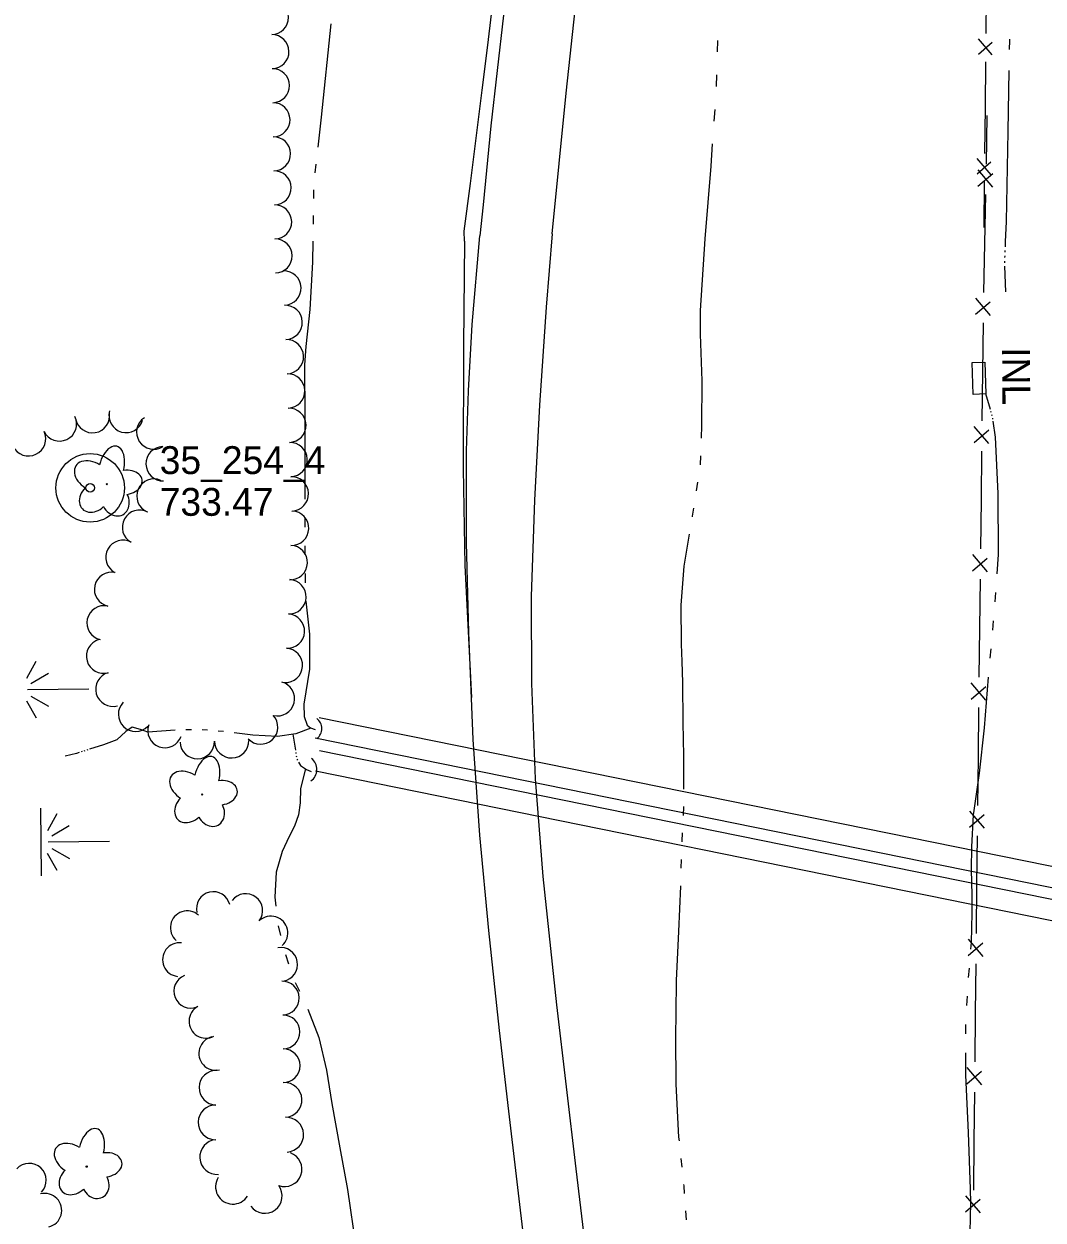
# Model space of a CAD drawing. Extents: x 589250 to 1188077, y 162953 to 363065.
# Drawn here: x 593982.8 to 594202.4, y 165786 to 166043.8 of the extents above; entities that cross this region are included whole.
import ezdxf

# ---------------------------------------------------------------- set-up
doc = ezdxf.new("R2010")
doc.units = 0
for name, color, linetype in [('E_DRN', 7, 'Continuous'), ('E_DRN_Pipe', 7, 'Continuous'), ('E_DRN_Text', 7, 'Continuous'), ('E_FEN_P', 7, 'Continuous'), ('E_LAND_TreeLine_P', 7, 'Continuous'), ('E_LAND_Vegetation', 7, 'Continuous'), ('E_MAP_PassPoints', 7, 'Continuous'), ('E_RDWY', 7, 'Continuous'), ('E_RDWY_Gravel', 7, 'Continuous'), ('E_WTR_FlowLine', 7, 'Continuous'), ('E_WTR_Wetland', 7, 'Continuous')]:
    doc.layers.add(name, color=color, linetype=linetype)

# ---------------------------------------------------------------- blocks, each defined once
blk = doc.blocks.new('POINT_DISPLAY')
blk.add_line((0, 0), (0, 0))

msp = doc.modelspace()

# ---------------------------------------------------------------- linework, layer by layer
at = {"layer": 'E_DRN'}
for p, q in [((594187.13, 165970.84), (594189.85, 165970.94)), ((594187.38, 165963.99), (594187.13, 165970.84)), ((594189.85, 165970.94), (594190.1, 165964.09)), ((594190.1, 165964.09), (594187.38, 165963.99))]:
    msp.add_line(p, q, dxfattribs=at)
for centre, radius, start, end in [((594044.32, 165891.96), 2.68, 307.2652, 53.5254), ((594042.88, 165883.14), 3.04, 305.6939, 51.9541)]:
    msp.add_arc(centre, radius, start, end, dxfattribs=at)
at = {"layer": 'E_DRN_Pipe'}
for p, q in [((594360.63, 165830.49), (594046.44, 165894.31)), ((594359.73, 165826.08), (594045.54, 165889.9)), ((594359.22, 165823.57), (594046.5, 165887.2)), ((594358.32, 165819.16), (594045.6, 165882.79))]:
    msp.add_line(p, q, dxfattribs=at)
at = {"layer": 'E_FEN_P'}
for p, q in [((594190.16, 166041.74), (594190.27, 166051.59)), ((594188.5, 166037.33), (594191.46, 166039.88)), ((594191.49, 166037.14), (594188.54, 166040.6)), ((594189.99, 166025.78), (594190.09, 166035.64)), ((594189.88, 166015.93), (594189.99, 166025.78)), ((594190.21, 166013.57), (594190.41, 166024.12)), ((594188.22, 166011.52), (594191.17, 166014.07)), ((594191.21, 166011.33), (594188.26, 166014.8)), ((594191.59, 166008.64), (594188.46, 166012.37)), ((594188.4, 166008.87), (594191.58, 166011.57)), ((594189.7, 165999.98), (594189.81, 166009.83)), ((594189.88, 165996.49), (594190.08, 166007.04)), ((594189.68, 165985.94), (594189.88, 165996.49)), ((594187.87, 165981.24), (594191.06, 165983.94)), ((594191.07, 165981.01), (594187.94, 165984.74)), ((594189.45, 165968.86), (594189.58, 165979.41)), ((594189.33, 165958.31), (594189.45, 165968.86)), ((594187.55, 165953.59), (594190.72, 165956.32)), ((594190.75, 165953.39), (594187.59, 165957.1)), ((594189.13, 165941.23), (594189.26, 165951.78)), ((594189.01, 165930.68), (594189.13, 165941.23)), ((594187.23, 165925.96), (594190.4, 165928.69)), ((594190.43, 165925.75), (594187.27, 165929.46)), ((594188.81, 165913.6), (594188.93, 165924.15)), ((594188.69, 165903.04), (594188.81, 165913.6)), ((594190.11, 165898.12), (594186.95, 165901.83)), ((594186.91, 165898.33), (594190.08, 165901.05)), ((594188.49, 165885.96), (594188.61, 165896.51)), ((594188.42, 165880.49), (594188.49, 165885.96)), ((594188.37, 165875.41), (594188.42, 165880.49)), ((594186.6, 165870.69), (594189.76, 165873.42)), ((594189.8, 165870.49), (594186.63, 165874.2)), ((594188.19, 165858.33), (594188.3, 165868.88)), ((594188.08, 165847.78), (594188.19, 165858.33)), ((594186.31, 165843.06), (594189.47, 165845.79)), ((594189.51, 165842.86), (594186.34, 165846.56)), ((594187.9, 165830.7), (594188.01, 165841.25)), ((594187.79, 165820.15), (594187.9, 165830.7)), ((594186.02, 165815.42), (594189.18, 165818.16)), ((594189.22, 165815.22), (594186.05, 165818.93)), ((594187.61, 165803.06), (594187.72, 165813.61)), ((594187.5, 165792.51), (594187.61, 165803.06)), ((594188.93, 165787.59), (594185.76, 165791.3)), ((594185.73, 165787.79), (594188.89, 165790.52))]:
    msp.add_line(p, q, dxfattribs=at)
at = {"layer": 'E_LAND_TreeLine_P'}
for centre, radius, start, end in [((594036.13, 166045.19), 3.67, 270.9067, 90.9067), ((594036.25, 166037.85), 3.67, 270.9067, 90.9067), ((594036.36, 166030.51), 3.67, 270.9067, 90.9067), ((594036.48, 166023.17), 3.67, 270.9067, 90.9067), ((594036.59, 166015.83), 3.67, 270.9067, 90.9067), ((594036.71, 166008.5), 3.67, 270.9067, 90.9067), ((594036.83, 166001.16), 3.67, 270.9067, 90.9067), ((594036.94, 165993.82), 3.67, 270.9067, 90.9067), ((594038.82, 165986.9), 3.7, 272.0745, 92.0745), ((594039.09, 165979.5), 3.7, 272.0745, 92.0745), ((594039.36, 165972.11), 3.7, 272.0745, 92.0745), ((594039.63, 165964.72), 3.7, 272.0745, 92.0745), ((594039.89, 165957.32), 3.7, 272.0745, 92.0745), ((593990.46, 165957.61), 3.7, 205.6245, 25.6245), ((593997.57, 165959.4), 3.7, 189.4802, 9.4802), ((594004.81, 165959.44), 3.7, 164.6509, 344.6509), ((594010.76, 165955.86), 3.7, 122.8544, 302.8544), ((593983.79, 165954.41), 3.7, 205.6245, 25.6245), ((594040.16, 165949.93), 3.7, 272.0745, 92.0745), ((594012.78, 165949.03), 3.7, 91.3501, 271.3501), ((594010.81, 165942.06), 3.7, 66.5077, 246.5077), ((594040.43, 165942.54), 3.7, 272.0745, 92.0745), ((594007.69, 165935.36), 3.7, 61.2087, 241.2087), ((594040.49, 165935.15), 3.7, 267.7738, 87.7738), ((594004.13, 165928.87), 3.7, 61.2087, 241.2087), ((594040.2, 165927.75), 3.7, 267.7738, 87.7738), ((594001.68, 165921.97), 3.7, 77.3139, 257.3139), ((594039.92, 165920.36), 3.7, 267.7738, 87.7738), ((594000.05, 165914.75), 3.7, 77.3139, 257.3139), ((594039.58, 165912.97), 3.7, 266.5865, 86.5865), ((593999.96, 165907.57), 3.7, 105.6001, 285.6001), ((594039.14, 165905.59), 3.7, 266.5865, 86.5865), ((594001.95, 165900.45), 3.7, 105.6001, 285.6001), ((594037.44, 165898.4), 3.7, 255.6706, 75.6706), ((594006.85, 165895.04), 3.7, 135.5862, 315.5862), ((594033.82, 165892.3), 3.7, 222.7738, 42.7738), ((594013.18, 165891.53), 3.7, 160.1888, 340.1888), ((594020.16, 165889.15), 3.7, 181.3501, 1.3501), ((594027.56, 165889.33), 3.7, 181.3501, 1.3501), ((594023.62, 165853.17), 3.64, 13.7575, 193.7575), ((594030.6, 165852.73), 3.64, 322.932, 142.932), ((594017.99, 165849.05), 3.64, 48.6407, 228.6407), ((594036.02, 165847.9), 3.64, 312.536, 132.536), ((594016.31, 165842.17), 3.64, 83.0742, 263.0742), ((594038.12, 165841.14), 3.64, 280.0233, 100.0233), ((594018.75, 165835.38), 3.64, 111.9971, 291.9971), ((594038.48, 165833.88), 3.64, 271.3501, 91.3501), ((594022.02, 165828.88), 3.64, 118.3158, 298.3158), ((594038.64, 165826.59), 3.64, 270.2157, 90.2157), ((594024.13, 165821.96), 3.64, 102.8847, 282.8847), ((594038.66, 165819.31), 3.64, 270.2157, 90.2157), ((594024.28, 165814.58), 3.74, 88.4661, 268.4661), ((594038.96, 165811.93), 3.74, 272.7362, 92.7362), ((594024.08, 165807.1), 3.74, 88.4661, 268.4661), ((594039.32, 165804.45), 3.74, 272.7362, 92.7362), ((594024.43, 165799.63), 3.74, 94.0764, 274.0764), ((594038.97, 165797), 3.74, 250.1888, 70.1888), ((593983.92, 165794.6), 3.67, 316.9063, 136.9063), ((594027.84, 165793.23), 3.74, 147.66, 327.66), ((594034.7, 165791.25), 3.74, 216.4843, 36.4843), ((593987.27, 165788.12), 3.67, 284.0497, 104.0497)]:
    msp.add_arc(centre, radius, start, end, dxfattribs=at)
at = {"layer": 'E_LAND_Vegetation'}
for centre in [(594000.67, 165944.65), (594021.2, 165877.76), (593996.32, 165797.57)]:
    msp.add_circle(centre, 0.128, dxfattribs=at)
for centre, major_axis, ratio in [((594001.68, 165948.19), (-1.11, -4.62), 0.560249), ((593997.56, 165946.33), (3.58, -2.24), 0.691916), ((594004.66, 165945.01), (-3.59, -0.54), 0.716896), ((593997.98, 165941.82), (2.59, 2.52), 0.782863), ((594002.5, 165941.12), (-1.59, 3.06), 0.832022), ((594022.21, 165881.3), (-1.11, -4.62), 0.560249), ((594018.09, 165879.44), (3.58, -2.24), 0.691916), ((594025.19, 165878.12), (-3.59, -0.54), 0.716896), ((594018.51, 165874.93), (2.59, 2.52), 0.782863), ((594023.03, 165874.23), (-1.59, 3.06), 0.832022), ((593997.34, 165801.11), (-1.11, -4.62), 0.560249), ((593993.21, 165799.24), (3.58, -2.24), 0.691916), ((594000.32, 165797.93), (-3.59, -0.54), 0.716896), ((593993.63, 165794.74), (2.59, 2.52), 0.782863), ((593998.15, 165794.03), (-1.59, 3.06), 0.832022)]:
    msp.add_ellipse(centre, major_axis=major_axis, ratio=ratio, start_param=1.570796, end_param=4.712389, dxfattribs=at)
at = {"layer": 'E_MAP_PassPoints'}
for radius in [7.38, 7.38, 7.38, 7.38, 0.945, 0.945, 0.945, 0.945]:
    msp.add_circle((593997.06, 165943.84), radius, dxfattribs=at)
at = {"layer": 'E_RDWY'}
for p, q in [((594099.62, 166028.88), (594102.36, 166054.05)), ((594086.12, 166045.71), (594083.42, 166021.87)), ((594096.62, 165998.55), (594099.62, 166028.88)), ((594083.42, 166021.87), (594081.75, 166004.87)), ((594081.75, 166004.87), (594081.06, 165998.17)), ((594079.38, 165979.04), (594081.06, 165998.17)), ((594096.62, 165998.55), (594095.32, 165982.81)), ((594095.32, 165982.81), (594093.92, 165961.66)), ((594078.57, 165964.77), (594079.38, 165979.04)), ((594078.19, 165951.84), (594078.57, 165964.77)), ((594093.92, 165961.66), (594092.83, 165941.16)), ((594078.16, 165932.04), (594078.19, 165951.84)), ((594092.83, 165941.16), (594092.14, 165920.45)), ((594078.65, 165912.69), (594078.16, 165932.04)), ((594092.14, 165920.45), (594092.15, 165901.7)), ((594079.62, 165889.63), (594078.65, 165912.69)), ((594092.15, 165901.7), (594092.99, 165881.14)), ((594081.08, 165868.97), (594079.62, 165889.63)), ((594092.99, 165881.14), (594094.64, 165860.09)), ((594082.96, 165848.43), (594081.08, 165868.97)), ((594094.64, 165860.09), (594097.54, 165832.42)), ((594085.29, 165826.9), (594082.96, 165848.43)), ((594097.54, 165832.42), (594101.7, 165797.11)), ((594087.31, 165809.55), (594085.29, 165826.9)), ((594090.79, 165780.21), (594087.31, 165809.55)), ((594101.7, 165797.11), (594106.15, 165760.21))]:
    msp.add_line(p, q, dxfattribs=at)
at = {"layer": 'E_RDWY_Gravel'}
for p, q in [((594082.69, 166038.7), (594085.34, 166061.13)), ((594081.56, 166029.52), (594082.69, 166038.7)), ((594079.07, 166009.43), (594081.56, 166029.52)), ((594077.7, 165999.18), (594079.07, 166009.43)), ((594077.73, 165997.04), (594077.52, 165974.49)), ((594077.73, 165997.04), (594077.7, 165999.18)), ((594077.52, 165974.49), (594077.46, 165947.92)), ((594077.46, 165947.92), (594077.8, 165927.09)), ((594077.8, 165927.09), (594079.24, 165898.65))]:
    msp.add_line(p, q, dxfattribs=at)
at = {"layer": 'E_WTR_FlowLine'}
for p, q in [((594048.9, 166043.82), (594046.86, 166023.73)), ((594132.28, 166040.27), (594132.22, 166037.78)), ((594195.17, 166040.27), (594195.13, 166038.3)), ((594195.18, 166040.55), (594195.17, 166040.27)), ((594195.05, 166033.81), (594194.81, 166020.61)), ((594132.08, 166032.82), (594132.01, 166030.33)), ((594131.68, 166025.38), (594131.5, 166022.9)), ((594046.86, 166023.73), (594046.12, 166017.23)), ((594194.81, 166020.61), (594194.45, 166001.22)), ((594131.14, 166017.95), (594130.8, 166013.14)), ((594045.71, 166013.57), (594045.5, 166011.73)), ((594130.8, 166013.14), (594129.57, 165997.48)), ((594045.2, 166008.06), (594045.18, 166006.22)), ((594045.14, 166002.53), (594045.12, 166000.69)), ((594194.45, 166001.22), (594194.28, 165996.84)), ((594045.07, 165997), (594045.02, 165992.48)), ((594129.57, 165997.48), (594128.55, 165982.03)), ((594194.28, 165996.84), (594194.23, 165995.75)), ((594194.21, 165994.99), (594194.19, 165994.62)), ((594045.02, 165992.48), (594044.38, 165982.31)), ((594194.12, 165992.73), (594194.12, 165992.72)), ((594194.12, 165992.72), (594194.13, 165992.35)), ((594194.16, 165993.86), (594194.15, 165993.48)), ((594194.15, 165991.6), (594194.3, 165986.12)), ((594044.38, 165982.31), (594043.57, 165974.28)), ((594128.55, 165982.03), (594128.56, 165976.94)), ((594128.56, 165976.94), (594128.88, 165966.9)), ((594043.57, 165974.28), (594043.29, 165970.33)), ((594043.29, 165970.33), (594043.32, 165959.12)), ((594128.88, 165966.9), (594128.79, 165957.29)), ((594191.07, 165960.75), (594190.1, 165964.09)), ((594043.32, 165959.12), (594043.34, 165943.39)), ((594191.27, 165960.05), (594191.2, 165960.28)), ((594191.47, 165959.36), (594191.4, 165959.59)), ((594191.62, 165958.66), (594191.58, 165958.89)), ((594192.2, 165954.74), (594191.69, 165958.18)), ((594128.79, 165957.29), (594128.72, 165954.52)), ((594192.72, 165942.62), (594192.2, 165954.74)), ((594128.61, 165950.73), (594128.56, 165948.83)), ((594043.34, 165943.39), (594043.33, 165941.37)), ((594127.98, 165945.08), (594127.68, 165943.21)), ((594192.79, 165929.49), (594192.72, 165942.62)), ((594126.83, 165937.72), (594126.81, 165937.58)), ((594127.1, 165939.46), (594126.83, 165937.72)), ((594043.31, 165937.37), (594043.3, 165935.38)), ((594126.18, 165933.84), (594125.03, 165926.97)), ((594043.31, 165931.38), (594043.33, 165929.38)), ((594192.51, 165925.32), (594192.79, 165929.49)), ((594043.37, 165925.39), (594043.39, 165923.39)), ((594125.03, 165926.97), (594124.39, 165918.56)), ((594192.09, 165919.25), (594192.23, 165921.27)), ((594043.52, 165919.4), (594044.31, 165912.29)), ((594124.39, 165918.56), (594124.45, 165910.16)), ((594191.6, 165913.18), (594191.78, 165915.2)), ((594044.31, 165912.29), (594044.31, 165904.79)), ((594124.45, 165910.16), (594124.57, 165906.45)), ((594191.05, 165907.11), (594191.23, 165909.13)), ((594044.31, 165904.79), (594043.13, 165897.23)), ((594124.57, 165906.45), (594124.73, 165901.88)), ((594124.73, 165901.88), (594124.82, 165893.31)), ((594189.81, 165892.15), (594190.7, 165903.07)), ((594043.13, 165897.23), (594043.16, 165894.54)), ((594043.16, 165894.54), (594043.81, 165892.71)), ((594004.76, 165891.36), (594002.81, 165889.55)), ((594006.15, 165892.26), (594004.76, 165891.36)), ((594007.93, 165891.78), (594006.15, 165892.26)), ((594009.47, 165891.18), (594007.93, 165891.78)), ((594015.4, 165891.59), (594009.47, 165891.18)), ((594018.88, 165891.71), (594017.72, 165891.67)), ((594022.35, 165891.62), (594021.2, 165891.71)), ((594025.82, 165891.33), (594024.66, 165891.43)), ((594044.63, 165892.06), (594041.4, 165890.84)), ((594043.81, 165892.71), (594044.52, 165892.09)), ((594044.52, 165892.09), (594045.57, 165891.8)), ((594124.82, 165893.31), (594124.93, 165886.12)), ((594188.71, 165882.37), (594189.81, 165892.15)), ((594002.81, 165889.55), (593999.95, 165888.47)), ((594032.15, 165890.56), (594028.12, 165891.08)), ((594037.41, 165890.28), (594032.15, 165890.56)), ((594041.4, 165890.84), (594037.41, 165890.28)), ((594040.77, 165890.75), (594041.3, 165887.28)), ((593994.11, 165886.6), (593991.67, 165886)), ((593994.7, 165886.79), (593994.11, 165886.6)), ((593995.31, 165886.99), (593995.11, 165886.92)), ((593995.93, 165887.19), (593995.73, 165887.12)), ((593996.55, 165887.39), (593996.34, 165887.32)), ((593999.95, 165888.47), (593996.96, 165887.52)), ((594041.38, 165886.81), (594041.41, 165886.57)), ((594041.49, 165886.09), (594041.52, 165885.85)), ((594124.93, 165886.12), (594124.97, 165878.94)), ((594041.61, 165885.38), (594041.73, 165885.17)), ((594041.98, 165884.75), (594042.43, 165883.99)), ((594042.43, 165883.99), (594043.72, 165883.12)), ((594043.44, 165883.31), (594042.37, 165879.08)), ((594043.72, 165883.12), (594044.71, 165882.74)), ((594187.49, 165873.82), (594188.71, 165882.37)), ((594042.37, 165879.08), (594042.33, 165875.96)), ((594042.33, 165875.96), (594041.99, 165873.41)), ((594041.99, 165873.41), (594041.12, 165870.94)), ((594124.95, 165875.15), (594124.85, 165873.26)), ((594187.06, 165866.51), (594187.42, 165873.36)), ((594187.42, 165873.36), (594187.49, 165873.82)), ((594041.12, 165870.94), (594039.93, 165868.72)), ((594039.93, 165868.72), (594038.45, 165865.45)), ((594124.65, 165869.47), (594124.55, 165867.73)), ((594038.45, 165865.45), (594037.17, 165861)), ((594124.55, 165867.73), (594124.55, 165867.57)), ((594187, 165861.63), (594187.06, 165866.51)), ((594124.44, 165863.78), (594124.38, 165861.88)), ((594037.17, 165861), (594036.89, 165855.63)), ((594187.14, 165856.04), (594187, 165861.63)), ((594124.26, 165857.99), (594123.83, 165848.2)), ((594124.27, 165858.09), (594124.26, 165857.99)), ((594036.89, 165855.63), (594037.1, 165853.66)), ((594187.17, 165852.17), (594187.14, 165856.04)), ((594186.97, 165845.84), (594187.17, 165852.17)), ((594037.57, 165849.45), (594038.07, 165847.38)), ((594123.83, 165848.2), (594123.33, 165837.7)), ((594186.86, 165844.41), (594186.97, 165845.84)), ((594039.15, 165843.28), (594039.81, 165841.27)), ((594186.39, 165838.34), (594186.55, 165840.36)), ((594041.23, 165837.27), (594042.15, 165835.36)), ((594123.33, 165837.7), (594123.26, 165830.6)), ((594185.99, 165832.26), (594186.11, 165834.29)), ((594043.96, 165831.52), (594046.38, 165825.37)), ((594123.26, 165830.6), (594123.21, 165825.64)), ((594185.78, 165826.18), (594185.78, 165828.21)), ((594046.38, 165825.37), (594048.02, 165818.33)), ((594123.21, 165825.64), (594123.3, 165815.36)), ((594185.77, 165817.26), (594185.77, 165822.12)), ((594048.02, 165818.33), (594049.14, 165811.17)), ((594186.38, 165804.89), (594185.77, 165817.26)), ((594123.3, 165815.36), (594123.89, 165803.89)), ((594049.14, 165811.17), (594050.88, 165801.64)), ((594123.89, 165803.89), (594123.97, 165803.11)), ((594186.76, 165792.71), (594186.38, 165804.89)), ((594050.88, 165801.64), (594052.52, 165792.6)), ((594124.36, 165799.34), (594124.56, 165797.45)), ((594124.95, 165793.68), (594124.98, 165793.43)), ((594124.98, 165793.43), (594125.09, 165791.78)), ((594052.52, 165792.6), (594055.7, 165771.25)), ((594186.85, 165789.78), (594186.76, 165792.71)), ((594186.55, 165775.57), (594186.85, 165789.78)), ((594125.35, 165788), (594125.49, 165786.11))]:
    msp.add_line(p, q, dxfattribs=at)
at = {"layer": 'E_WTR_Wetland'}
for p, q in [((593985.38, 165906.42), (593983.36, 165902.78)), ((593984.29, 165901.7), (593988.06, 165903.9)), ((593996.75, 165900.46), (593983.54, 165900.34)), ((593984.31, 165898.94), (593988.12, 165896.81)), ((593985.49, 165894.24), (593983.4, 165897.85)), ((593986.34, 165874.79), (593986.48, 165860.23)), ((593989.88, 165873.58), (593987.85, 165869.94)), ((593988.78, 165868.86), (593992.55, 165871.06)), ((594001.24, 165867.62), (593988.04, 165867.5)), ((593988.81, 165866.1), (593992.61, 165863.97)), ((593989.99, 165861.4), (593987.9, 165865.01))]:
    msp.add_line(p, q, dxfattribs=at)

# ---------------------------------------------------------------- block references
at = {"layer": 'E_WTR_Wetland', "rotation": 89.47202838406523}
for p in [(593983.54, 165900.34), (593984.8, 165900.35), (593986.41, 165867.95), (593986.41, 165867.47), (593986.41, 165867.4), (593988.04, 165867.5), (593989.3, 165867.51)]:
    msp.add_blockref('POINT_DISPLAY', p, dxfattribs=at)

# ---------------------------------------------------------------- texts
at = {"layer": 'E_DRN_Text'}
msp.add_text('INL', height=6, rotation=270.3808, dxfattribs=at).set_placement((594193.6, 165974.14))
at = {"layer": 'E_MAP_PassPoints'}
for s, p in [('35_254_4', (594012.06, 165946.82)), ('35_254_4', (594012.06, 165946.82)), ('35_254_4', (594012.06, 165946.82)), ('35_254_4', (594012.06, 165946.82)), ('733.47', (594012.06, 165937.82)), ('733.47', (594012.06, 165937.82)), ('733.47', (594012.06, 165937.82)), ('733.47', (594012.06, 165937.82))]:
    msp.add_text(s, height=6, dxfattribs=at).set_placement(p)

doc.saveas('drawing.dxf')
